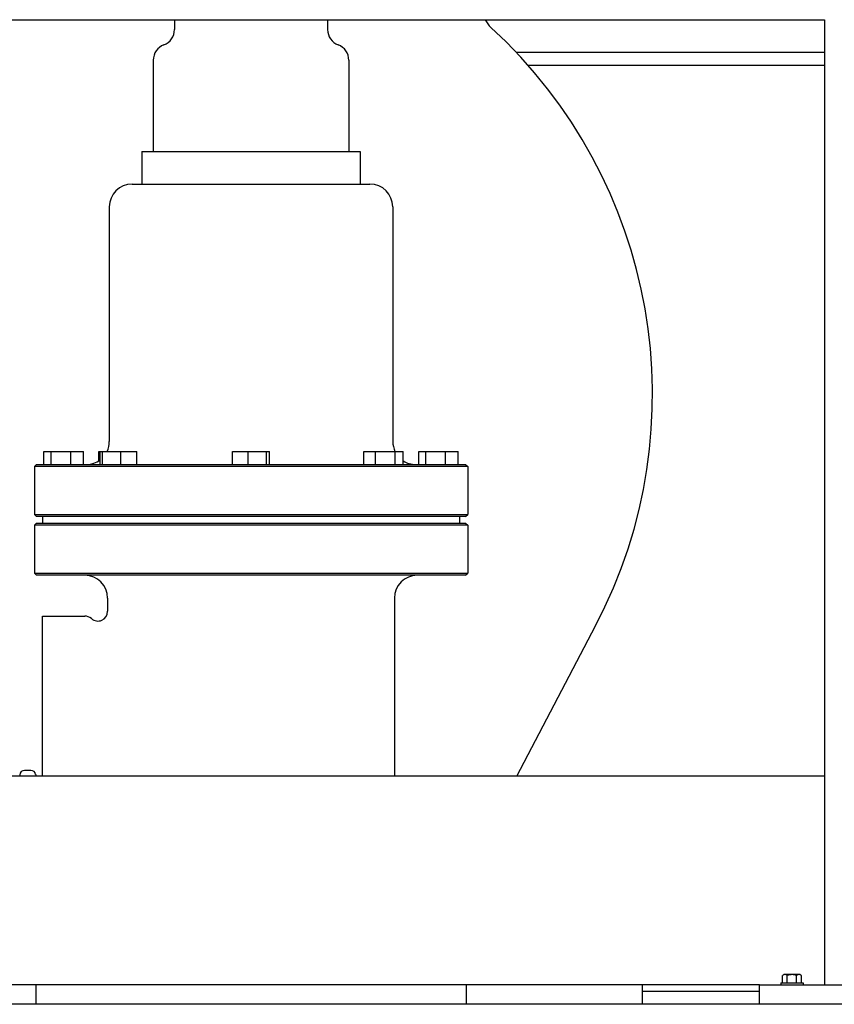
# Model space of a CAD drawing. Header units: inches. Extents: x 5 to 1128, y -85 to 748.
# Tile 593 of 656: x 933 to 949, y 333 to 352. Entities that reach past the tile are written whole.
import ezdxf

# ---------------------------------------------------------------- set-up
doc = ezdxf.new("R2010")
doc.units = ezdxf.units.IN
doc.header["$LTSCALE"] = 32
doc.header["$MEASUREMENT"] = 0
doc.layers.add('Visible (ANSI)', color=7, linetype='Continuous', lineweight=30)

msp = doc.modelspace()

# ---------------------------------------------------------------- linework, layer by layer
at = {"layer": 'Visible (ANSI)'}
for p, q in [((914.05578, 352.10867), (948.55578, 352.10867)), ((936.08703, 352.10867), (936.08703, 351.91789)), ((939.02453, 352.10867), (939.02453, 351.91789)), ((948.55578, 352.10867), (948.55578, 333.60867)), ((942.64298, 351.48367), (948.55578, 351.48367)), ((935.68078, 351.33242), (935.68078, 349.58242)), ((939.43078, 351.33242), (939.43078, 349.58242)), ((948.55578, 351.23367), (942.87129, 351.23367)), ((935.46203, 349.58242), (939.64953, 349.58242)), ((935.46203, 349.58242), (935.46203, 348.95742)), ((939.64953, 349.58242), (939.64953, 348.95742)), ((935.27453, 348.95742), (939.83703, 348.95742)), ((934.83703, 348.51992), (934.83703, 344.01992)), ((940.27453, 348.51992), (940.27453, 344.01992)), ((933.58442, 343.58242), (933.58442, 343.83242)), ((933.58442, 343.83242), (933.72338, 343.83242)), ((933.72338, 343.83242), (934.101, 343.83242)), ((933.72338, 343.58242), (933.72338, 343.83242)), ((934.101, 343.83242), (934.33965, 343.83242)), ((934.101, 343.58242), (934.101, 343.83242)), ((934.33965, 343.58242), (934.33965, 343.83242)), ((934.63497, 343.83242), (934.66477, 343.83242)), ((934.63497, 343.65117), (934.63497, 343.83242)), ((934.66477, 343.83242), (934.70691, 343.83242)), ((934.66477, 343.58242), (934.66477, 343.83242)), ((934.70691, 343.58242), (934.70691, 343.83242)), ((934.70691, 343.83242), (935.05676, 343.83242)), ((935.05676, 343.83242), (935.36447, 343.83242)), ((935.05676, 343.58242), (935.05676, 343.83242)), ((935.36447, 343.58242), (935.36447, 343.83242)), ((937.19998, 343.83242), (937.49823, 343.83242)), ((937.19998, 343.58242), (937.19998, 343.83242)), ((937.49823, 343.58242), (937.49823, 343.83242)), ((937.49823, 343.83242), (937.85403, 343.83242)), ((937.85403, 343.83242), (937.91158, 343.83242)), ((937.85403, 343.58242), (937.85403, 343.83242)), ((937.91158, 343.58242), (937.91158, 343.83242)), ((939.7173, 343.83242), (939.94362, 343.83242)), ((939.7173, 343.58242), (939.7173, 343.83242)), ((939.94362, 343.83242), (940.32327, 343.83242)), ((939.94362, 343.58242), (939.94362, 343.83242)), ((940.32327, 343.58242), (940.32327, 343.83242)), ((940.32327, 343.83242), (940.47659, 343.83242)), ((940.47659, 343.58242), (940.47659, 343.83242)), ((940.77192, 343.83242), (940.91088, 343.83242)), ((940.77192, 343.58242), (940.77192, 343.83242)), ((940.91088, 343.83242), (941.2885, 343.83242)), ((940.91088, 343.58242), (940.91088, 343.83242)), ((941.2885, 343.83242), (941.52715, 343.83242)), ((941.2885, 343.58242), (941.2885, 343.83242)), ((941.52715, 343.58242), (941.52715, 343.83242)), ((933.4412, 343.58242), (933.39953, 343.54075)), ((941.71203, 343.54075), (933.39953, 343.54075)), ((933.39953, 343.54075), (933.39953, 342.62409)), ((933.4412, 343.58242), (941.67037, 343.58242)), ((941.67037, 343.58242), (941.71203, 343.54075)), ((941.71203, 343.54075), (941.71203, 342.62409)), ((933.39953, 342.62409), (941.71203, 342.62409)), ((933.4412, 342.58242), (933.39953, 342.62409)), ((941.67037, 342.58242), (933.4412, 342.58242)), ((933.55578, 342.58242), (933.55578, 342.45742)), ((941.55578, 342.58242), (941.55578, 342.45742)), ((941.67037, 342.58242), (941.71203, 342.62409)), ((933.4412, 342.45742), (933.39953, 342.41575)), ((941.71203, 342.41575), (933.39953, 342.41575)), ((933.39953, 342.41575), (933.39953, 341.49909)), ((933.4412, 342.45742), (941.67037, 342.45742)), ((941.67037, 342.45742), (941.71203, 342.41575)), ((941.71203, 342.41575), (941.71203, 341.49909)), ((933.39953, 341.49909), (941.71203, 341.49909)), ((933.4412, 341.45742), (933.39953, 341.49909)), ((941.67037, 341.45742), (933.4412, 341.45742)), ((941.67037, 341.45742), (941.71203, 341.49909)), ((934.80578, 341.01992), (934.80578, 340.76818)), ((940.30578, 341.01992), (940.30578, 337.60867)), ((933.55578, 337.60867), (933.55578, 340.67617)), ((933.55578, 340.67617), (934.36828, 340.67617)), ((942.65493, 337.60867), (944.16446, 340.4885)), ((933.33238, 337.71792), (933.21203, 337.71792)), ((948.55578, 337.60867), (914.05578, 337.60867)), ((933.11868, 337.63276), (933.11868, 337.60867)), ((947.75065, 333.64767), (947.75065, 333.78345)), ((947.79568, 333.80267), (947.77478, 333.80267)), ((947.93078, 333.80267), (947.79568, 333.80267)), ((947.84072, 333.64767), (947.84072, 333.78345)), ((948.06588, 333.80267), (947.93078, 333.80267)), ((948.02085, 333.64767), (948.02085, 333.78345)), ((948.08678, 333.80267), (948.06588, 333.80267)), ((948.11092, 333.64767), (948.11092, 333.78345)), ((947.30578, 333.60867), (915.30578, 333.60867)), ((933.43078, 333.60867), (933.43078, 333.23367)), ((941.68078, 333.60867), (941.68078, 333.23367)), ((945.05578, 333.60867), (945.05578, 333.23367)), ((947.30578, 333.60867), (951.30578, 333.60867)), ((947.30578, 333.23367), (947.30578, 333.60867)), ((947.71478, 333.64767), (948.14678, 333.64767)), ((947.71478, 333.64767), (947.71478, 333.60867)), ((948.14678, 333.64767), (948.14678, 333.60867)), ((945.05578, 333.48367), (947.30578, 333.48367)), ((988.68078, 333.23367), (911.30578, 333.23367))]:
    msp.add_line(p, q, dxfattribs=at)
for centre, radius, start, end in [((942.49578, 352.32956), 0.5, 206.217357, 227.502992), ((935.77453, 351.91789), 0.3125, 290.487315, 0), ((939.33703, 351.91789), 0.3125, 180, 249.512685), ((935.70796, 344.92117), 9.54783, 332.337698, 47.502992), ((935.99328, 351.33242), 0.3125, 110.487315, 180), ((939.11828, 351.33242), 0.3125, 0, 69.512685), ((935.27453, 348.51992), 0.4375, 90, 180), ((939.83703, 348.51992), 0.4375, 0, 90), ((934.39953, 344.01992), 0.4375, 334.623066, 0), ((940.71203, 344.01992), 0.4375, 180, 205.376934), ((934.39953, 344.01992), 0.4375, 270, 307.318572), ((940.71203, 344.01992), 0.4375, 237.442211, 270), ((934.36828, 341.01992), 0.4375, 0, 90), ((940.74328, 341.01992), 0.4375, 90, 180), ((934.61828, 340.76818), 0.1875, 228.189685, 0), ((934.36828, 340.48867), 0.1875, 48.189685, 90), ((933.21203, 337.62417), 0.09375, 90, 174.741407), ((933.33238, 337.62417), 0.09375, 9.087729, 90), ((947.93078, 333.58205), 0.2702, 125.26439, 131.810315), ((947.93078, 333.58205), 0.22062, 90, 114.094843), ((947.93078, 333.58205), 0.22062, 65.905157, 90), ((947.93078, 333.58205), 0.2702, 48.189685, 54.73561)]:
    msp.add_arc(centre, radius, start, end, dxfattribs=at)
for centre, start_param, end_param in [((947.79568, 333.58205), 0, 0.42053434), ((947.79568, 333.58205), 5.86265097, 6.28318531), ((948.06588, 333.58205), 0, 0.42053434), ((948.06588, 333.58205), 5.86265097, 6.28318531)]:
    msp.add_ellipse(centre, major_axis=(0, 0.22062), ratio=0.5, start_param=start_param, end_param=end_param, dxfattribs=at)
msp.add_open_spline([(933.42495, 337.63898), (933.42495, 337.63898), (933.42513, 337.63692), (933.42593, 337.62776), (933.42664, 337.61964), (933.42759, 337.60867)], degree=3, knots=[1.208667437, 1.208667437, 1.208667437, 1.208667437, 1.375883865, 1.375883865, 1.581908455, 1.581908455, 1.581908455, 1.581908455], dxfattribs=at)

doc.saveas('drawing.dxf')
